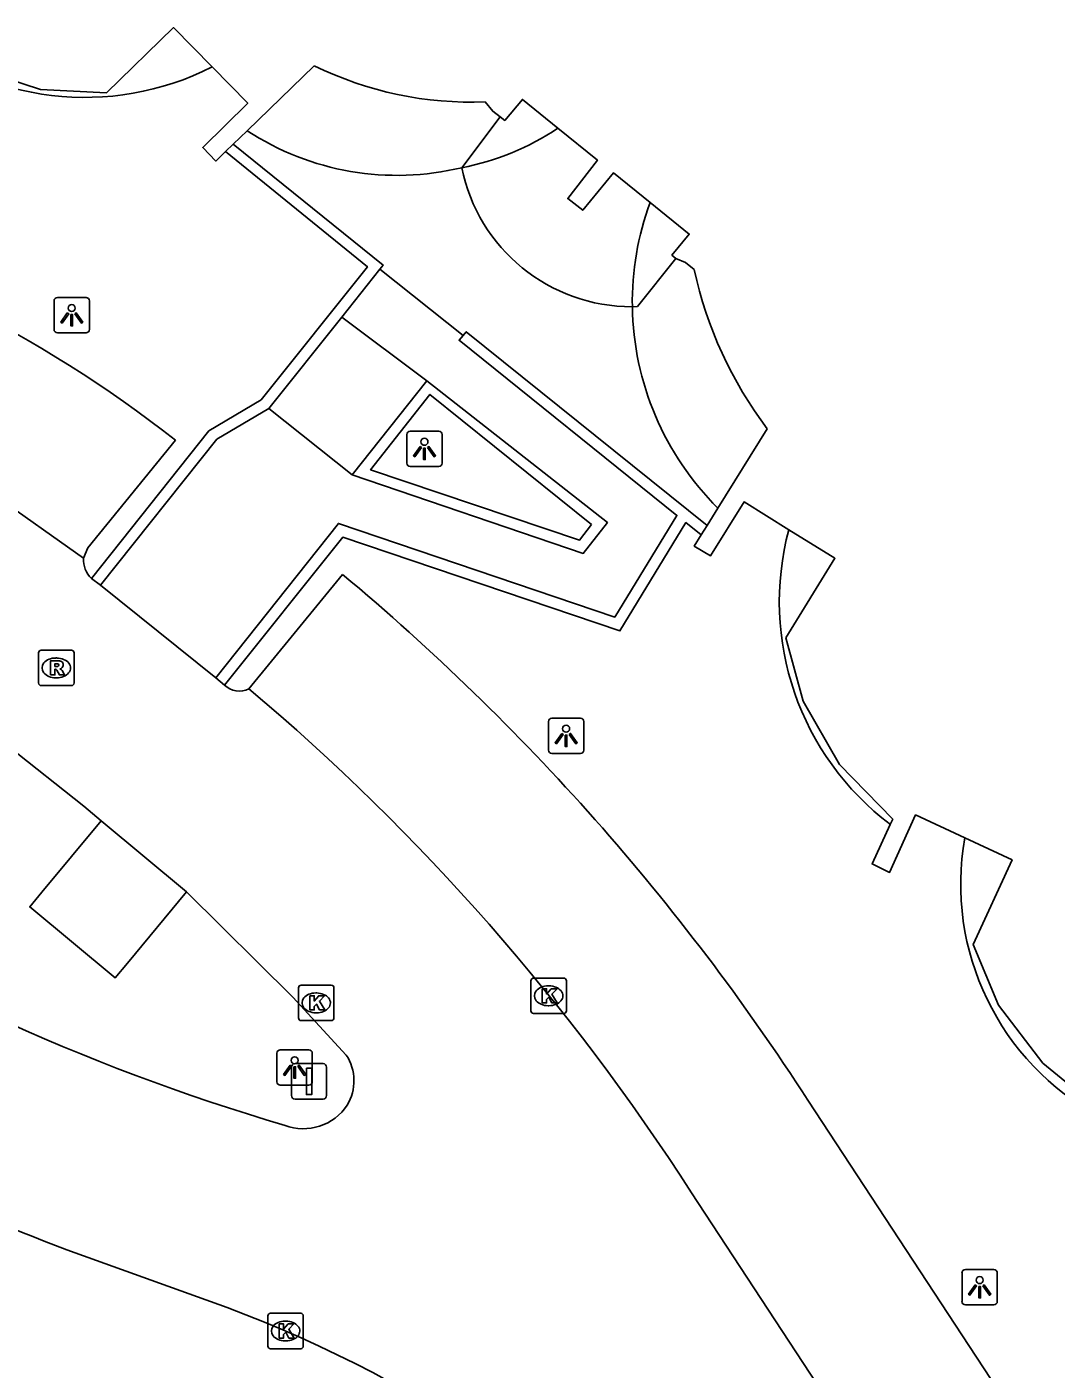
# Model space of a CAD drawing. Extents: x 158838 to 160074, y 386376 to 387776.
# Drawn here: x 159508.82 to 159537.89, y 386918.87 to 386956.78 of the extents above; entities that cross this region are included whole.
import ezdxf

# ---------------------------------------------------------------- set-up
doc = ezdxf.new("R2010")
doc.units = 0
for name, color, linetype in [('IMGEO_Groenvoorziening', 7, 'Continuous'), ('IMGEO_Kolk', 7, 'Continuous'), ('IMGEO_Lichtpunt', 7, 'Continuous'), ('IMGEO_Muur', 7, 'Continuous'), ('IMGEO_Pand', 7, 'Continuous'), ('IMGEO_Parkeervlak_open', 7, 'Continuous'), ('IMGEO_Rijbaan_lokaal_open', 7, 'Continuous'), ('IMGEO_Rioolput', 7, 'Continuous'), ('IMGEO_Verkeersbordpaal', 7, 'Continuous'), ('IMGEO_Voetpad_gesloten', 7, 'Continuous'), ('IMGEO_Voetpad_open', 7, 'Continuous')]:
    doc.layers.add(name, color=color, linetype=linetype)

msp = doc.modelspace()

# ---------------------------------------------------------------- linework, layer by layer
at = {"layer": 'IMGEO_Groenvoorziening'}
msp.add_lwpolyline([(159513.331, 386932.347), (159511.658, 386930.332), (159511.312, 386929.915), (159508.898, 386931.92), (159509.245, 386932.337), (159510.918, 386934.351)], dxfattribs=at)
at = {"layer": 'IMGEO_Kolk'}
for p, q in [((159523.13, 386929.911), (159523.982, 386929.911)), ((159516.491, 386928.785), (159516.491, 386929.637)), ((159516.566, 386929.711), (159517.418, 386929.711)), ((159517.492, 386929.637), (159517.492, 386928.785)), ((159523.055, 386928.985), (159523.055, 386929.837)), ((159523.543, 386929.691), (159523.568, 386929.691)), ((159524.056, 386929.837), (159524.056, 386928.985)), ((159516.979, 386929.491), (159517.004, 386929.491)), ((159517.002, 386928.931), (159516.977, 386928.931)), ((159523.982, 386928.911), (159523.13, 386928.911)), ((159523.566, 386929.131), (159523.541, 386929.131)), ((159517.418, 386928.711), (159516.566, 386928.711)), ((159515.7, 386920.443), (159516.552, 386920.443)), ((159515.625, 386919.517), (159515.625, 386920.369)), ((159516.113, 386920.223), (159516.138, 386920.223)), ((159516.626, 386920.369), (159516.626, 386919.517)), ((159516.552, 386919.443), (159515.7, 386919.443)), ((159516.136, 386919.663), (159516.111, 386919.663))]:
    msp.add_line(p, q, dxfattribs=at)
for points in [[(159523.13, 386929.911), (159523.982, 386929.911)], [(159516.491, 386928.785), (159516.491, 386929.637)], [(159516.566, 386929.711), (159517.418, 386929.711)], [(159517.492, 386929.637), (159517.492, 386928.785)], [(159523.055, 386928.985), (159523.055, 386929.837)], [(159523.376, 386929.611), (159523.499, 386929.611), (159523.499, 386929.46), (159523.629, 386929.611), (159523.793, 386929.611), (159523.647, 386929.46), (159523.8, 386929.211), (159523.648, 386929.211), (159523.563, 386929.375), (159523.499, 386929.308), (159523.499, 386929.211), (159523.376, 386929.211), (159523.376, 386929.611)], [(159524.056, 386929.837), (159524.056, 386928.985)], [(159516.812, 386929.411), (159516.935, 386929.411), (159516.935, 386929.26), (159517.065, 386929.411), (159517.229, 386929.411), (159517.083, 386929.26), (159517.236, 386929.011), (159517.084, 386929.011), (159516.999, 386929.175), (159516.935, 386929.108), (159516.935, 386929.011), (159516.812, 386929.011), (159516.812, 386929.411)], [(159523.982, 386928.911), (159523.13, 386928.911)], [(159517.418, 386928.711), (159516.566, 386928.711)], [(159515.7, 386920.443), (159516.552, 386920.443)], [(159515.625, 386919.517), (159515.625, 386920.369)], [(159515.946, 386920.143), (159516.069, 386920.143), (159516.069, 386919.992), (159516.199, 386920.143), (159516.363, 386920.143), (159516.217, 386919.992), (159516.37, 386919.743), (159516.218, 386919.743), (159516.133, 386919.907), (159516.069, 386919.84), (159516.069, 386919.743), (159515.946, 386919.743), (159515.946, 386920.143)], [(159516.626, 386920.369), (159516.626, 386919.517)], [(159516.552, 386919.443), (159515.7, 386919.443)]]:
    msp.add_lwpolyline(points, dxfattribs=at)
for centre, start, end in [((159523.132, 386929.835), 91.552, 178.448), ((159523.132, 386929.835), 91.552, 178.448), ((159523.98, 386929.835), 1.552, 88.448), ((159523.98, 386929.835), 1.552, 88.448), ((159516.568, 386929.635), 91.552, 178.448), ((159516.568, 386929.635), 91.552, 178.448), ((159517.416, 386929.635), 1.552, 88.448), ((159517.416, 386929.635), 1.552, 88.448), ((159516.568, 386928.787), 181.552, 268.448), ((159516.568, 386928.787), 181.552, 268.448), ((159517.416, 386928.787), 271.552, 358.448), ((159517.416, 386928.787), 271.552, 358.448), ((159523.132, 386928.987), 181.552, 268.448), ((159523.132, 386928.987), 181.552, 268.448), ((159523.98, 386928.987), 271.552, 358.448), ((159523.98, 386928.987), 271.552, 358.448), ((159515.702, 386920.367), 91.552, 178.448), ((159515.702, 386920.367), 91.552, 178.448), ((159516.55, 386920.367), 1.552, 88.448), ((159516.55, 386920.367), 1.552, 88.448), ((159515.702, 386919.519), 181.552, 268.448), ((159515.702, 386919.519), 181.552, 268.448), ((159516.55, 386919.519), 271.552, 358.448), ((159516.55, 386919.519), 271.552, 358.448)]:
    msp.add_arc(centre, 0.0765, start, end, dxfattribs=at)
for centre, major_axis, ratio, start_param, end_param in [((159523.542, 386929.411), (-0.387, 0.002), 0.722429, 4.712389, 7.853982), ((159523.567, 386929.411), (-0.39, 0.002), 0.717154, 1.570796, 4.712389), ((159516.978, 386929.211), (-0.387, 0.002), 0.722429, 4.712389, 7.853982), ((159517.003, 386929.211), (-0.39, 0.002), 0.717154, 1.570796, 4.712389), ((159516.112, 386919.943), (-0.387, 0.002), 0.722429, 4.712389, 7.853982), ((159516.137, 386919.943), (-0.39, 0.002), 0.717154, 1.570796, 4.712389)]:
    msp.add_ellipse(centre, major_axis=major_axis, ratio=ratio, start_param=start_param, end_param=end_param, dxfattribs=at)
at = {"layer": 'IMGEO_Lichtpunt'}
for p, q in [((159509.587, 386949.037), (159509.587, 386948.23)), ((159509.587, 386949.037), (159509.587, 386948.23)), ((159510.489, 386949.132), (159509.681, 386949.132)), ((159510.489, 386949.132), (159509.681, 386949.132)), ((159510.583, 386948.23), (159510.583, 386949.037)), ((159510.583, 386948.23), (159510.583, 386949.037)), ((159509.681, 386948.136), (159510.489, 386948.136)), ((159509.681, 386948.136), (159510.489, 386948.136)), ((159519.55, 386945.261), (159519.55, 386944.454)), ((159519.55, 386945.261), (159519.55, 386944.454)), ((159520.452, 386945.356), (159519.644, 386945.356)), ((159520.452, 386945.356), (159519.644, 386945.356)), ((159520.546, 386944.454), (159520.546, 386945.261)), ((159520.546, 386944.454), (159520.546, 386945.261)), ((159519.644, 386944.36), (159520.452, 386944.36)), ((159519.644, 386944.36), (159520.452, 386944.36)), ((159523.551, 386937.157), (159523.551, 386936.35)), ((159523.551, 386937.157), (159523.551, 386936.35)), ((159524.453, 386937.252), (159523.645, 386937.252)), ((159524.453, 386937.252), (159523.645, 386937.252)), ((159524.547, 386936.35), (159524.547, 386937.157)), ((159524.547, 386936.35), (159524.547, 386937.157)), ((159523.645, 386936.256), (159524.453, 386936.256)), ((159523.645, 386936.256), (159524.453, 386936.256)), ((159515.883, 386927.79), (159515.883, 386926.983)), ((159515.883, 386927.79), (159515.883, 386926.983)), ((159516.785, 386927.885), (159515.977, 386927.885)), ((159516.785, 386927.885), (159515.977, 386927.885)), ((159516.879, 386926.983), (159516.879, 386927.79)), ((159516.879, 386926.983), (159516.879, 386927.79)), ((159515.977, 386926.889), (159516.785, 386926.889)), ((159515.977, 386926.889), (159516.785, 386926.889)), ((159535.232, 386921.582), (159535.232, 386920.775)), ((159535.232, 386921.582), (159535.232, 386920.775)), ((159536.134, 386921.677), (159535.326, 386921.677)), ((159536.134, 386921.677), (159535.326, 386921.677)), ((159536.228, 386920.775), (159536.228, 386921.582)), ((159536.228, 386920.775), (159536.228, 386921.582)), ((159535.326, 386920.681), (159536.134, 386920.681)), ((159535.326, 386920.681), (159536.134, 386920.681))]:
    msp.add_line(p, q, dxfattribs=at)
for points in [[(159509.961, 386948.701), (159510, 386948.673), (159509.812, 386948.411), (159509.774, 386948.438), (159509.961, 386948.701)], [(159510.063, 386948.653), (159510.11, 386948.653), (159510.11, 386948.331), (159510.063, 386948.331), (159510.063, 386948.653)], [(159510.173, 386948.673), (159510.211, 386948.7), (159510.398, 386948.438), (159510.359, 386948.41), (159510.173, 386948.673)], [(159519.924, 386944.925), (159519.963, 386944.897), (159519.775, 386944.635), (159519.737, 386944.662), (159519.924, 386944.925)], [(159520.026, 386944.877), (159520.073, 386944.877), (159520.073, 386944.555), (159520.026, 386944.555), (159520.026, 386944.877)], [(159520.136, 386944.897), (159520.174, 386944.924), (159520.361, 386944.662), (159520.322, 386944.634), (159520.136, 386944.897)], [(159523.925, 386936.821), (159523.964, 386936.793), (159523.776, 386936.531), (159523.738, 386936.558), (159523.925, 386936.821)], [(159524.027, 386936.773), (159524.074, 386936.773), (159524.074, 386936.451), (159524.027, 386936.451), (159524.027, 386936.773)], [(159524.137, 386936.793), (159524.175, 386936.82), (159524.362, 386936.558), (159524.323, 386936.53), (159524.137, 386936.793)], [(159516.257, 386927.454), (159516.296, 386927.426), (159516.108, 386927.164), (159516.07, 386927.191), (159516.257, 386927.454)], [(159516.359, 386927.406), (159516.406, 386927.406), (159516.406, 386927.084), (159516.359, 386927.084), (159516.359, 386927.406)], [(159516.469, 386927.426), (159516.507, 386927.453), (159516.694, 386927.191), (159516.655, 386927.163), (159516.469, 386927.426)], [(159535.606, 386921.246), (159535.645, 386921.218), (159535.457, 386920.956), (159535.419, 386920.983), (159535.606, 386921.246)], [(159535.708, 386921.198), (159535.755, 386921.198), (159535.755, 386920.876), (159535.708, 386920.876), (159535.708, 386921.198)], [(159535.818, 386921.218), (159535.856, 386921.245), (159536.043, 386920.983), (159536.004, 386920.955), (159535.818, 386921.218)]]:
    msp.add_lwpolyline(points, dxfattribs=at)
for centre in [(159510.086, 386948.835), (159520.049, 386945.059), (159524.05, 386936.955), (159516.382, 386927.588), (159535.731, 386921.38)]:
    msp.add_circle(centre, 0.0994, dxfattribs=at)
for centre, start, end in [((159509.681, 386949.037), 90, 180), ((159509.681, 386949.037), 90, 180), ((159510.489, 386949.037), 0, 90), ((159510.489, 386949.037), 0, 90), ((159509.681, 386948.23), 180, 270), ((159509.681, 386948.23), 180, 270), ((159510.489, 386948.23), 270, 0), ((159510.489, 386948.23), 270, 360), ((159519.644, 386945.261), 90, 180), ((159519.644, 386945.261), 90, 180), ((159520.452, 386945.261), 0, 90), ((159520.452, 386945.261), 0, 90), ((159519.644, 386944.454), 180, 270), ((159519.644, 386944.454), 180, 270), ((159520.452, 386944.454), 270, 0), ((159520.452, 386944.454), 270, 360), ((159523.645, 386937.157), 90, 180), ((159523.645, 386937.157), 90, 180), ((159524.453, 386937.157), 0, 90), ((159524.453, 386937.157), 0, 90), ((159523.645, 386936.35), 180, 270), ((159523.645, 386936.35), 180, 270), ((159524.453, 386936.35), 270, 0), ((159524.453, 386936.35), 270, 360), ((159515.977, 386927.79), 90, 180), ((159515.977, 386927.79), 90, 180), ((159516.785, 386927.79), 0, 90), ((159516.785, 386927.79), 0, 90), ((159515.977, 386926.983), 180, 270), ((159515.977, 386926.983), 180, 270), ((159516.785, 386926.983), 270, 0), ((159516.785, 386926.983), 270, 360), ((159535.326, 386921.582), 90, 180), ((159535.326, 386921.582), 90, 180), ((159536.134, 386921.582), 0, 90), ((159536.134, 386921.582), 0, 90), ((159535.326, 386920.775), 180, 270), ((159535.326, 386920.775), 180, 270), ((159536.134, 386920.775), 270, 0), ((159536.134, 386920.775), 270, 360)]:
    msp.add_arc(centre, 0.0946, start, end, dxfattribs=at)
at = {"layer": 'IMGEO_Muur'}
for points in [[(159514.65, 386953.465), (159518.882, 386950.051), (159518.786, 386949.93)], [(159510.645, 386941.199), (159513.961, 386945.369), (159515.436, 386946.247), (159518.437, 386950.004), (159514.432, 386953.253)], [(159518.786, 386949.93), (159517.715, 386948.581)], [(159517.715, 386948.581), (159515.654, 386945.997)], [(159521.139, 386948.059), (159521.231, 386948.167), (159528.033, 386942.696)], [(159514.152, 386938.388), (159517.617, 386942.752), (159525.424, 386940.106), (159527.181, 386942.98), (159521.027, 386947.926), (159521.139, 386948.059)], [(159518.009, 386944.126), (159520.115, 386946.784)], [(159520.115, 386946.784), (159525.218, 386942.775), (159524.534, 386941.905), (159518.009, 386944.126)], [(159524.765, 386942.722), (159520.202, 386946.394), (159518.526, 386944.269), (159524.424, 386942.276), (159524.765, 386942.722)], [(159515.654, 386945.997), (159514.181, 386945.13), (159510.894, 386941.006)], [(159527.867, 386942.429), (159527.434, 386942.777), (159525.567, 386939.718), (159517.746, 386942.367), (159514.4, 386938.188)], [(159510.894, 386941.006), (159510.645, 386941.199)], [(159514.4, 386938.188), (159514.152, 386938.388)]]:
    msp.add_lwpolyline(points, dxfattribs=at)
at = {"layer": 'IMGEO_Pand'}
for points in [[(159505.297, 386956.689), (159505.415, 386956.778), (159507.238, 386955.648), (159509.204, 386955.011), (159511.072, 386954.918), (159512.958, 386956.758), (159514.05, 386955.645)], [(159514.05, 386955.645), (159515.058, 386954.618), (159513.784, 386953.372), (159514.158, 386952.988), (159514.432, 386953.253)], [(159515.041, 386953.843), (159516.936, 386955.679)], [(159521.764, 386954.659), (159521.975, 386954.392), (159522.186, 386954.235)], [(159522.186, 386954.235), (159522.318, 386954.137), (159522.814, 386954.73), (159523.816, 386953.918)], [(159514.65, 386953.465), (159515.041, 386953.843)], [(159523.816, 386953.918), (159524.936, 386953.011), (159524.096, 386951.929), (159524.521, 386951.598), (159525.386, 386952.654), (159526.42, 386951.819)], [(159514.432, 386953.253), (159514.65, 386953.465)], [(159526.42, 386951.819), (159527.529, 386950.924), (159527.038, 386950.331), (159527.151, 386950.238)], [(159527.151, 386950.238), (159527.424, 386950.123), (159527.671, 386949.923)], [(159529.732, 386945.425), (159528.337, 386943.184)], [(159527.867, 386942.429), (159527.67, 386942.113), (159528.125, 386941.835), (159529.078, 386943.36), (159530.341, 386942.576)], [(159528.337, 386943.184), (159528.033, 386942.696)], [(159528.033, 386942.696), (159527.867, 386942.429)], [(159530.341, 386942.576), (159531.643, 386941.768), (159530.257, 386939.523), (159530.742, 386937.73), (159531.774, 386935.947), (159533.277, 386934.403), (159533.207, 386934.252)], [(159533.207, 386934.252), (159532.694, 386933.137), (159533.186, 386932.894), (159533.922, 386934.522), (159535.309, 386933.873)], [(159535.309, 386933.873), (159536.644, 386933.25), (159535.55, 386930.859), (159536.263, 386929.144), (159537.518, 386927.507), (159539.172, 386926.148), (159539.123, 386925.993)]]:
    msp.add_lwpolyline(points, dxfattribs=at)
for centre, radius, start, end in [((159521.356, 386964.665), 10.014, 243.8071, 272.3343), ((159538.802, 386952.302), 11.383, 192.065, 217.1698)]:
    msp.add_arc(centre, radius, start, end, dxfattribs=at)
at = {"layer": 'IMGEO_Parkeervlak_open'}
for points in [[(159513.015, 386945.106), (159510.542, 386942.06), (159510.42, 386941.77)], [(159515.092, 386938.083), (159517.734, 386941.313)], [(159530.88, 386926.461), (159545.165, 386904.687)]]:
    msp.add_lwpolyline(points, dxfattribs=at)
for centre, radius, start, end in [((159491.218, 386917.332), 35.306, 51.876, 75.5977), ((159475.457, 386890.649), 65.986, 32.86931, 50.15691)]:
    msp.add_arc(centre, radius, start, end, dxfattribs=at)
at = {"layer": 'IMGEO_Rijbaan_lokaal_open'}
for points in [[(159510.42, 386941.77), (159507.86, 386943.575)], [(159514.152, 386938.388), (159510.894, 386941.006)], [(159508.294, 386936.46), (159510.423, 386934.763), (159510.918, 386934.351)], [(159510.918, 386934.351), (159513.331, 386932.347)], [(159513.331, 386932.347), (159516.335, 386929.372), (159517.841, 386927.737)], [(159541.554, 386902.568), (159527.592, 386923.848)], [(159509.949, 386922.235), (159514.475, 386920.603)]]:
    msp.add_lwpolyline(points, dxfattribs=at)
for centre, radius, start, end in [((159511.141, 386941.724), 0.722, 176.3654, 226.648), ((159514.816, 386938.596), 0.582, 224.4315, 298.3127), ((159473.871, 386889.281), 63.881, 32.75984, 49.81401), ((159533.672, 386985.174), 61.965, 237.08417, 253.5375), ((159516.744, 386927.013), 1.314, 328.346, 33.4367), ((159533.788, 386985.404), 67.517, 239.97116, 249.32411), ((159516.643, 386927.112), 1.453, 287.8287, 327.1082), ((159516.629, 386927.15), 1.493, 249.7476, 287.9045), ((159502.096, 386887.351), 35.481, 40.5293, 69.5816)]:
    msp.add_arc(centre, radius, start, end, dxfattribs=at)
at = {"layer": 'IMGEO_Rioolput'}
for p, q in [((159509.149, 386938.246), (159509.149, 386939.098)), ((159509.224, 386939.172), (159510.076, 386939.172)), ((159510.15, 386939.098), (159510.15, 386938.246)), ((159509.637, 386938.952), (159509.662, 386938.952)), ((159509.66, 386938.392), (159509.635, 386938.392)), ((159510.076, 386938.172), (159509.224, 386938.172))]:
    msp.add_line(p, q, dxfattribs=at)
for points in [[(159509.149, 386938.246), (159509.149, 386939.098)], [(159509.224, 386939.172), (159510.076, 386939.172)], [(159510.15, 386939.098), (159510.15, 386938.246)], [(159509.738, 386938.87), (159509.486, 386938.872), (159509.486, 386938.472)], [(159509.486, 386938.472), (159509.61, 386938.472), (159509.61, 386938.634), (159509.621, 386938.634)], [(159509.664, 386938.791), (159509.61, 386938.791), (159509.61, 386938.71)], [(159509.61, 386938.71), (159509.662, 386938.71)], [(159509.668, 386938.605), (159509.739, 386938.472), (159509.879, 386938.472), (159509.814, 386938.598)], [(159510.076, 386938.172), (159509.224, 386938.172)]]:
    msp.add_lwpolyline(points, dxfattribs=at)
for centre, radius, start, end in [((159509.226, 386939.096), 0.0765, 91.552, 178.448), ((159509.226, 386939.096), 0.0765, 91.552, 178.448), ((159510.074, 386939.096), 0.0765, 1.552, 88.448), ((159510.074, 386939.096), 0.0765, 1.552, 88.448), ((159509.62, 386938.581), 0.0533, 26.0293, 88.6989), ((159509.646, 386938.899), 0.19, 274.7715, 282.9687), ((159509.67, 386938.695), 0.0964, 77.0061, 93.1865), ((159509.684, 386938.752), 0.0378, 276.6634, 79.6772), ((159509.737, 386938.76), 0.109, 350.3612, 89.416), ((159509.735, 386938.76), 0.112, 277.5842, 350.9817), ((159509.719, 386938.545), 0.108, 29.5134, 73.7905), ((159509.226, 386938.248), 0.0765, 181.552, 268.448), ((159509.226, 386938.248), 0.0765, 181.552, 268.448), ((159510.074, 386938.248), 0.0765, 271.552, 358.448), ((159510.074, 386938.248), 0.0765, 271.552, 358.448)]:
    msp.add_arc(centre, radius, start, end, dxfattribs=at)
for centre, major_axis, ratio, start_param, end_param in [((159509.636, 386938.672), (-0.387, 0.002), 0.722429, 4.712389, 7.853982), ((159509.661, 386938.672), (-0.39, 0.002), 0.717154, 1.570796, 4.712389)]:
    msp.add_ellipse(centre, major_axis=major_axis, ratio=ratio, start_param=start_param, end_param=end_param, dxfattribs=at)
at = {"layer": 'IMGEO_Verkeersbordpaal'}
for p, q in [((159516.293, 386926.595), (159516.293, 386927.395)), ((159516.293, 386927.395), (159516.293, 386926.595)), ((159516.393, 386927.495), (159517.183, 386927.495)), ((159517.183, 386927.495), (159516.393, 386927.495)), ((159517.283, 386927.395), (159517.283, 386926.595)), ((159517.283, 386926.595), (159517.283, 386927.395)), ((159517.183, 386926.495), (159516.393, 386926.495)), ((159516.393, 386926.495), (159517.183, 386926.495))]:
    msp.add_line(p, q, dxfattribs=at)
msp.add_lwpolyline([(159516.713, 386927.37), (159516.863, 386927.37), (159516.863, 386926.62), (159516.713, 386926.62), (159516.713, 386927.37)], dxfattribs=at)
for centre, start, end in [((159516.393, 386927.395), 90, 180), ((159516.393, 386927.395), 90, 180), ((159517.183, 386927.395), 0, 90), ((159517.183, 386927.395), 360, 90), ((159516.393, 386926.595), 180, 270), ((159516.393, 386926.595), 180, 270), ((159517.183, 386926.595), 270, 0), ((159517.183, 386926.595), 270, 0)]:
    msp.add_arc(centre, 0.1, start, end, dxfattribs=at)
at = {"layer": 'IMGEO_Voetpad_gesloten'}
for points in [[(159520.115, 386946.784), (159517.715, 386948.581)], [(159515.654, 386945.997), (159518.009, 386944.126)]]:
    msp.add_lwpolyline(points, dxfattribs=at)
at = {"layer": 'IMGEO_Voetpad_open'}
for points in [[(159521.1, 386952.8), (159522.186, 386954.235)], [(159525.92, 386948.874), (159526.065, 386948.876), (159527.151, 386950.238)], [(159518.786, 386949.93), (159521.139, 386948.059)]]:
    msp.add_lwpolyline(points, dxfattribs=at)
for centre, radius, start, end in [((159510.456, 386962.726), 7.941, 229.4856, 296.911), ((159519.278, 386960.334), 7.751, 236.8668, 283.5988), ((159519.754, 386959.927), 7.253, 280.6917, 304.0559), ((159525.903, 386953.775), 4.901, 191.477, 270.1958), ((159534.07, 386949.005), 8.151, 159.8053, 180.9232), ((159534.124, 386949.001), 8.205, 180.8849, 225.1447), ((159537.935, 386940.535), 7.863, 164.9571, 233.0406), ((159542.666, 386932.571), 7.472, 169.965, 241.6899)]:
    msp.add_arc(centre, radius, start, end, dxfattribs=at)

doc.saveas('drawing.dxf')
